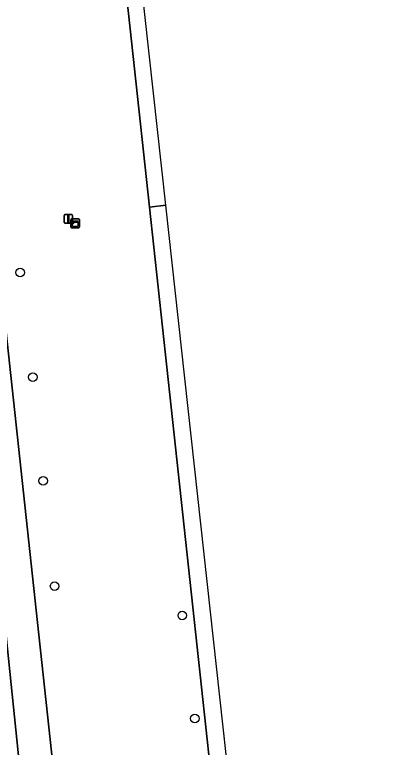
# Model space of a CAD drawing. Extents: x 160023 to 161302, y 384750 to 385707.
# Drawn here: x 161253.4 to 161296, y 385081.2 to 385165.4 of the extents above; entities that cross this region are included whole.
import ezdxf

# ---------------------------------------------------------------- set-up
doc = ezdxf.new("R2010")
doc.units = 0
for name, color, linetype in [('IMGEO_Afsluitpaal', 7, 'Continuous'), ('IMGEO_Berm_groen', 7, 'Continuous'), ('IMGEO_Boom', 7, 'Continuous'), ('IMGEO_Kast', 7, 'Continuous'), ('IMGEO_OVBaan_gesloten', 7, 'Continuous'), ('IMGEO_Rijbaan_regionaal_gesloten', 7, 'Continuous')]:
    doc.layers.add(name, color=color, linetype=linetype)

msp = doc.modelspace()

# ---------------------------------------------------------------- linework, layer by layer
at = {"layer": 'IMGEO_Afsluitpaal'}
for p, q in [((161259.04, 385141.489), (161259.04, 385142.289)), ((161259.04, 385142.289), (161259.04, 385141.489)), ((161259.14, 385142.389), (161259.93, 385142.389)), ((161259.93, 385142.389), (161259.14, 385142.389)), ((161260.03, 385142.289), (161260.03, 385141.489)), ((161260.03, 385141.489), (161260.03, 385142.289)), ((161259.93, 385141.389), (161259.14, 385141.389)), ((161259.14, 385141.389), (161259.93, 385141.389))]:
    msp.add_line(p, q, dxfattribs=at)
msp.add_lwpolyline([(161259.46, 385142.264), (161259.61, 385142.264), (161259.61, 385141.514), (161259.46, 385141.514), (161259.46, 385142.264)], dxfattribs=at)
for centre, start, end in [((161259.14, 385142.289), 90, 180), ((161259.14, 385142.289), 90, 180), ((161259.93, 385142.289), 0, 90), ((161259.93, 385142.289), 360, 90), ((161259.14, 385141.489), 180, 270), ((161259.14, 385141.489), 180, 270), ((161259.93, 385141.489), 270, 0), ((161259.93, 385141.489), 270, 0)]:
    msp.add_arc(centre, 0.1, start, end, dxfattribs=at)
at = {"layer": 'IMGEO_Berm_groen'}
for points in [[(161286.834, 384978.486), (161279.225, 385047.892), (161278.274, 385056.566), (161276.329, 385074.305), (161268.866, 385143.256), (161261.295, 385213.204)], [(161244.624, 385204.215), (161245.484, 385192.114), (161245.788, 385189.414), (161251.027, 385141.301), (161255.996, 385095.514), (161259.912, 385059.435), (161262.209, 385038.291), (161263.284, 385028.402), (161263.591, 385025.204)]]:
    msp.add_lwpolyline(points, dxfattribs=at)
at = {"layer": 'IMGEO_Boom'}
for centre in [(161253.991, 385135.731), (161255.456, 385123.705), (161256.641, 385111.78), (161257.956, 385099.693), (161272.63, 385096.31), (161274.069, 385084.474)]:
    msp.add_circle(centre, 0.489, dxfattribs=at)
at = {"layer": 'IMGEO_Kast'}
for p, q in [((161259.814, 385140.955), (161259.814, 385141.796)), ((161259.814, 385141.796), (161259.814, 385140.955)), ((161259.889, 385141.88), (161260.73, 385141.88)), ((161260.73, 385141.88), (161259.889, 385141.88)), ((161260.814, 385141.805), (161260.814, 385140.964)), ((161260.814, 385140.964), (161260.814, 385141.805)), ((161260.739, 385140.88), (161259.898, 385140.88)), ((161259.898, 385140.88), (161260.739, 385140.88))]:
    msp.add_line(p, q, dxfattribs=at)
for points in [[(161260.009, 385141.67), (161260.609, 385141.67), (161260.609, 385141.585), (161260.009, 385141.585), (161260.009, 385141.67)], [(161260.009, 385141.495), (161260.609, 385141.495), (161260.609, 385141.006), (161260.009, 385141.006), (161260.009, 385141.495)]]:
    msp.add_lwpolyline(points, dxfattribs=at)
msp.add_circle((161260.093, 385141.344), 0.0377, dxfattribs=at)
for centre, start, end in [((161259.892, 385141.802), 92.4484, 184.28452), ((161259.892, 385141.802), 92.4484, 184.28452), ((161260.736, 385141.802), 2.4484, 94.28452), ((161260.736, 385141.802), 2.4484, 94.28452), ((161259.892, 385140.958), 182.4484, 274.28452), ((161259.892, 385140.958), 182.4484, 274.28452), ((161260.736, 385140.958), 272.4484, 4.28452), ((161260.736, 385140.958), 272.4484, 4.28452)]:
    msp.add_arc(centre, 0.0779, start, end, dxfattribs=at)
at = {"layer": 'IMGEO_OVBaan_gesloten'}
msp.add_lwpolyline([(161270.729, 385143.46), (161263.048, 385213.418), (161261.295, 385213.204), (161268.866, 385143.256)], close=True, dxfattribs=at)
msp.add_lwpolyline([(161295.965, 384918.881), (161293.774, 384933.589), (161284.246, 385020.36), (161270.729, 385143.46), (161268.866, 385143.256), (161276.329, 385074.305), (161278.274, 385056.566), (161279.225, 385047.892), (161286.834, 384978.486)], dxfattribs=at)
at = {"layer": 'IMGEO_Rijbaan_regionaal_gesloten'}
msp.add_lwpolyline([(161247.536, 385140.918), (161243.521, 385140.477), (161249.338, 385087.121), (161249.839, 385082.525), (161250.33, 385078.021), (161251.604, 385066.333), (161252.347, 385059.525), (161252.737, 385055.945), (161252.758, 385055.531), (161252.761, 385055.481), (161253.822, 385045.31), (161253.895, 385044.459), (161257.488, 385045.702), (161254.88, 385069.785)], close=True, dxfattribs=at)
msp.add_lwpolyline([(161263.591, 385025.204), (161263.284, 385028.402), (161262.209, 385038.291), (161259.912, 385059.435), (161255.996, 385095.514), (161251.027, 385141.301), (161247.536, 385140.918), (161254.88, 385069.785), (161257.488, 385045.702), (161253.895, 385044.459)], dxfattribs=at)

doc.saveas('drawing.dxf')
